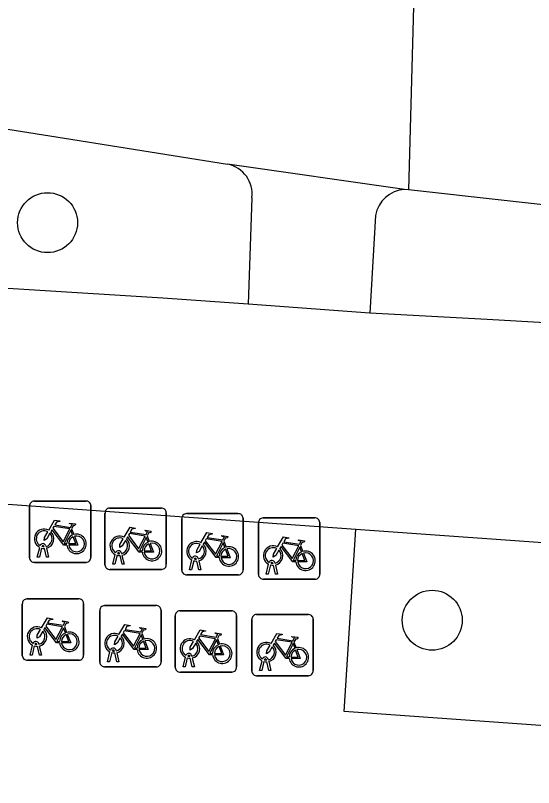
# Model space of a CAD drawing. Extents: x 155888 to 156864, y 383882 to 384671.
# Drawn here: x 156058 to 156066.45, y 383973.81 to 383986.41 of the extents above; entities that cross this region are included whole.
import ezdxf

# ---------------------------------------------------------------- set-up
doc = ezdxf.new("R2010")
doc.units = 0
for name, color, linetype in [('IMGEO_Boom', 7, 'Continuous'), ('IMGEO_Fietsenrek', 7, 'Continuous'), ('IMGEO_Fietspad_gesloten', 7, 'Continuous'), ('IMGEO_Rijbaan_lokaal_gesloten', 7, 'Continuous'), ('IMGEO_Voetpad_gesloten', 7, 'Continuous'), ('IMGEO_Voetpad_open', 7, 'Continuous')]:
    doc.layers.add(name, color=color, linetype=linetype)

msp = doc.modelspace()

# ---------------------------------------------------------------- linework, layer by layer
at = {"layer": 'IMGEO_Boom'}
for centre in [(156058.525, 383983.031), (156064.796, 383976.543)]:
    msp.add_circle(centre, 0.489, dxfattribs=at)
at = {"layer": 'IMGEO_Fietsenrek'}
for p, q in [((156058.305, 383978.488), (156059.146, 383978.488)), ((156059.146, 383978.488), (156058.305, 383978.488)), ((156058.23, 383977.563), (156058.23, 383978.404)), ((156058.23, 383978.404), (156058.23, 383977.563)), ((156059.23, 383978.413), (156059.23, 383977.572)), ((156059.23, 383977.572), (156059.23, 383978.413)), ((156059.536, 383978.372), (156060.377, 383978.372)), ((156060.377, 383978.372), (156059.536, 383978.372)), ((156059.461, 383977.447), (156059.461, 383978.288)), ((156059.461, 383978.288), (156059.461, 383977.447)), ((156060.461, 383978.297), (156060.461, 383977.456)), ((156060.461, 383977.456), (156060.461, 383978.297)), ((156060.713, 383977.358), (156060.713, 383978.199)), ((156060.713, 383978.199), (156060.713, 383977.358)), ((156060.788, 383978.283), (156061.629, 383978.283)), ((156061.629, 383978.283), (156060.788, 383978.283)), ((156061.713, 383978.208), (156061.713, 383977.367)), ((156061.713, 383977.367), (156061.713, 383978.208)), ((156062.038, 383978.213), (156062.879, 383978.213)), ((156062.879, 383978.213), (156062.038, 383978.213)), ((156061.963, 383977.288), (156061.963, 383978.129)), ((156061.963, 383978.129), (156061.963, 383977.288)), ((156062.963, 383978.138), (156062.963, 383977.297)), ((156062.963, 383977.297), (156062.963, 383978.138)), ((156058.917, 383978.037), (156058.953, 383977.942)), ((156060.148, 383977.921), (156060.184, 383977.826)), ((156061.4, 383977.832), (156061.436, 383977.737)), ((156058.357, 383977.572), (156058.396, 383977.732)), ((156058.426, 383977.72), (156058.391, 383977.572)), ((156058.468, 383977.744), (156058.467, 383977.748)), ((156058.509, 383977.572), (156058.475, 383977.714)), ((156058.499, 383977.755), (156058.5, 383977.748)), ((156058.507, 383977.718), (156058.542, 383977.572)), ((156062.65, 383977.762), (156062.686, 383977.667)), ((156058.391, 383977.572), (156058.357, 383977.572)), ((156058.542, 383977.572), (156058.509, 383977.572)), ((156059.588, 383977.456), (156059.627, 383977.616)), ((156059.657, 383977.604), (156059.622, 383977.456)), ((156059.699, 383977.628), (156059.698, 383977.632)), ((156059.74, 383977.456), (156059.706, 383977.598)), ((156059.73, 383977.639), (156059.731, 383977.632)), ((156059.738, 383977.602), (156059.773, 383977.456)), ((156059.155, 383977.488), (156058.314, 383977.488)), ((156058.314, 383977.488), (156059.155, 383977.488)), ((156059.622, 383977.456), (156059.588, 383977.456)), ((156059.773, 383977.456), (156059.74, 383977.456)), ((156060.84, 383977.367), (156060.879, 383977.527)), ((156060.909, 383977.515), (156060.874, 383977.367)), ((156060.951, 383977.539), (156060.95, 383977.543)), ((156060.992, 383977.367), (156060.958, 383977.509)), ((156060.982, 383977.55), (156060.983, 383977.543)), ((156060.99, 383977.513), (156061.025, 383977.367)), ((156062.09, 383977.297), (156062.129, 383977.457)), ((156062.159, 383977.445), (156062.124, 383977.297)), ((156062.201, 383977.469), (156062.2, 383977.473)), ((156062.242, 383977.297), (156062.208, 383977.439)), ((156062.232, 383977.48), (156062.233, 383977.473)), ((156062.24, 383977.443), (156062.275, 383977.297)), ((156060.386, 383977.372), (156059.545, 383977.372)), ((156059.545, 383977.372), (156060.386, 383977.372)), ((156060.874, 383977.367), (156060.84, 383977.367)), ((156061.025, 383977.367), (156060.992, 383977.367)), ((156061.638, 383977.283), (156060.797, 383977.283)), ((156060.797, 383977.283), (156061.638, 383977.283)), ((156062.888, 383977.213), (156062.047, 383977.213)), ((156062.047, 383977.213), (156062.888, 383977.213)), ((156062.124, 383977.297), (156062.09, 383977.297)), ((156062.275, 383977.297), (156062.242, 383977.297)), ((156058.113, 383975.966), (156058.113, 383976.807)), ((156058.113, 383976.807), (156058.113, 383975.966)), ((156058.188, 383976.891), (156059.029, 383976.891)), ((156059.029, 383976.891), (156058.188, 383976.891)), ((156059.113, 383976.816), (156059.113, 383975.975)), ((156059.113, 383975.975), (156059.113, 383976.816)), ((156059.376, 383975.858), (156059.376, 383976.699)), ((156059.376, 383976.699), (156059.376, 383975.858)), ((156059.451, 383976.783), (156060.292, 383976.783)), ((156060.292, 383976.783), (156059.451, 383976.783)), ((156060.376, 383976.708), (156060.376, 383975.867)), ((156060.376, 383975.867), (156060.376, 383976.708)), ((156060.681, 383976.697), (156061.522, 383976.697)), ((156061.522, 383976.697), (156060.681, 383976.697)), ((156060.606, 383975.772), (156060.606, 383976.613)), ((156060.606, 383976.613), (156060.606, 383975.772)), ((156061.606, 383976.622), (156061.606, 383975.781)), ((156061.606, 383975.781), (156061.606, 383976.622)), ((156061.855, 383975.713), (156061.855, 383976.554)), ((156061.855, 383976.554), (156061.855, 383975.713)), ((156061.93, 383976.638), (156062.771, 383976.638)), ((156062.771, 383976.638), (156061.93, 383976.638)), ((156062.855, 383976.563), (156062.855, 383975.722)), ((156062.855, 383975.722), (156062.855, 383976.563)), ((156058.8, 383976.44), (156058.836, 383976.345)), ((156060.063, 383976.332), (156060.099, 383976.237)), ((156061.293, 383976.246), (156061.329, 383976.151)), ((156062.542, 383976.187), (156062.578, 383976.092)), ((156058.24, 383975.975), (156058.279, 383976.135)), ((156058.309, 383976.123), (156058.274, 383975.975)), ((156058.351, 383976.147), (156058.35, 383976.151)), ((156058.392, 383975.975), (156058.358, 383976.117)), ((156058.382, 383976.158), (156058.383, 383976.151)), ((156058.39, 383976.121), (156058.425, 383975.975)), ((156059.614, 383976.039), (156059.613, 383976.043)), ((156059.645, 383976.05), (156059.646, 383976.043)), ((156058.274, 383975.975), (156058.24, 383975.975)), ((156058.425, 383975.975), (156058.392, 383975.975)), ((156059.503, 383975.867), (156059.542, 383976.027)), ((156059.572, 383976.015), (156059.537, 383975.867)), ((156059.655, 383975.867), (156059.621, 383976.009)), ((156059.653, 383976.013), (156059.688, 383975.867)), ((156060.733, 383975.781), (156060.772, 383975.941)), ((156060.802, 383975.929), (156060.767, 383975.781)), ((156060.844, 383975.953), (156060.843, 383975.957)), ((156060.885, 383975.781), (156060.851, 383975.923)), ((156060.875, 383975.964), (156060.876, 383975.957)), ((156060.883, 383975.927), (156060.918, 383975.781)), ((156059.038, 383975.891), (156058.197, 383975.891)), ((156058.197, 383975.891), (156059.038, 383975.891)), ((156059.537, 383975.867), (156059.503, 383975.867)), ((156059.688, 383975.867), (156059.655, 383975.867)), ((156061.982, 383975.722), (156062.021, 383975.882)), ((156062.051, 383975.87), (156062.016, 383975.722)), ((156062.093, 383975.894), (156062.092, 383975.898)), ((156062.134, 383975.722), (156062.1, 383975.864)), ((156062.124, 383975.905), (156062.125, 383975.898)), ((156062.132, 383975.868), (156062.167, 383975.722)), ((156060.301, 383975.783), (156059.46, 383975.783)), ((156059.46, 383975.783), (156060.301, 383975.783)), ((156061.531, 383975.697), (156060.69, 383975.697)), ((156060.69, 383975.697), (156061.531, 383975.697)), ((156060.767, 383975.781), (156060.733, 383975.781)), ((156060.918, 383975.781), (156060.885, 383975.781)), ((156062.016, 383975.722), (156061.982, 383975.722)), ((156062.167, 383975.722), (156062.134, 383975.722)), ((156062.78, 383975.638), (156061.939, 383975.638)), ((156061.939, 383975.638), (156062.78, 383975.638))]:
    msp.add_line(p, q, dxfattribs=at)
for points in [[(156058.543, 383978.014), (156058.638, 383978.178), (156058.724, 383978.164), (156058.726, 383978.155), (156058.67, 383978.144), (156058.643, 383978.099), (156058.899, 383978.058)], [(156058.886, 383978.033), (156058.629, 383978.074), (156058.612, 383978.045), (156058.779, 383977.825), (156058.886, 383978.033)], [(156058.899, 383978.058), (156058.924, 383978.107), (156058.918, 383978.111), (156058.895, 383978.115), (156058.883, 383978.122), (156058.882, 383978.125), (156058.884, 383978.13), (156058.979, 383978.115), (156058.981, 383978.105), (156058.971, 383978.092), (156058.959, 383978.086), (156058.945, 383978.092), (156058.917, 383978.037)], [(156059.774, 383977.898), (156059.869, 383978.062), (156059.955, 383978.048), (156059.957, 383978.039), (156059.901, 383978.028), (156059.874, 383977.983), (156060.13, 383977.942)], [(156058.564, 383977.962), (156058.512, 383977.872), (156058.472, 383977.847), (156058.473, 383977.894), (156058.528, 383977.988)], [(156058.839, 383977.77), (156058.789, 383977.77), (156058.598, 383978.021), (156058.579, 383977.989)], [(156058.934, 383977.935), (156058.904, 383978.012), (156058.795, 383977.794), (156058.838, 383977.794)], [(156060.117, 383977.917), (156059.86, 383977.958), (156059.843, 383977.929), (156060.01, 383977.709), (156060.117, 383977.917)], [(156060.13, 383977.942), (156060.155, 383977.991), (156060.149, 383977.995), (156060.126, 383977.999), (156060.114, 383978.006), (156060.113, 383978.009), (156060.115, 383978.014), (156060.21, 383977.999), (156060.212, 383977.989), (156060.202, 383977.976), (156060.19, 383977.97), (156060.176, 383977.976), (156060.148, 383977.921)], [(156061.026, 383977.809), (156061.121, 383977.973), (156061.207, 383977.959), (156061.209, 383977.95), (156061.153, 383977.939), (156061.126, 383977.894), (156061.382, 383977.853)], [(156058.868, 383977.794), (156058.988, 383977.793), (156058.944, 383977.907)], [(156058.964, 383977.914), (156059.019, 383977.769), (156058.869, 383977.769)], [(156059.795, 383977.846), (156059.743, 383977.756), (156059.703, 383977.731), (156059.704, 383977.778), (156059.759, 383977.872)], [(156060.07, 383977.654), (156060.02, 383977.654), (156059.829, 383977.905), (156059.81, 383977.873)], [(156060.165, 383977.819), (156060.135, 383977.896), (156060.026, 383977.678), (156060.069, 383977.678)], [(156061.322, 383977.565), (156061.272, 383977.565), (156061.081, 383977.816), (156061.062, 383977.784)], [(156061.369, 383977.828), (156061.112, 383977.869), (156061.095, 383977.84), (156061.262, 383977.62), (156061.369, 383977.828)], [(156061.417, 383977.73), (156061.387, 383977.807), (156061.278, 383977.589), (156061.321, 383977.589)], [(156061.382, 383977.853), (156061.407, 383977.902), (156061.401, 383977.906), (156061.378, 383977.91), (156061.366, 383977.917), (156061.365, 383977.92), (156061.367, 383977.925), (156061.462, 383977.91), (156061.464, 383977.9), (156061.454, 383977.887), (156061.442, 383977.881), (156061.428, 383977.887), (156061.4, 383977.832)], [(156062.276, 383977.739), (156062.371, 383977.903), (156062.457, 383977.889), (156062.459, 383977.88), (156062.403, 383977.869), (156062.376, 383977.824), (156062.632, 383977.783)], [(156062.632, 383977.783), (156062.657, 383977.832), (156062.651, 383977.836), (156062.628, 383977.84), (156062.616, 383977.847), (156062.615, 383977.85), (156062.617, 383977.855), (156062.712, 383977.84), (156062.714, 383977.83), (156062.704, 383977.817), (156062.692, 383977.811), (156062.678, 383977.817), (156062.65, 383977.762)], [(156060.099, 383977.678), (156060.219, 383977.677), (156060.175, 383977.791)], [(156060.195, 383977.798), (156060.25, 383977.653), (156060.1, 383977.653)], [(156061.047, 383977.757), (156060.995, 383977.667), (156060.955, 383977.642), (156060.956, 383977.689), (156061.011, 383977.783)], [(156061.351, 383977.589), (156061.471, 383977.588), (156061.427, 383977.702)], [(156061.447, 383977.709), (156061.502, 383977.564), (156061.352, 383977.564)], [(156062.297, 383977.687), (156062.245, 383977.597), (156062.205, 383977.572), (156062.206, 383977.619), (156062.261, 383977.713)], [(156062.572, 383977.495), (156062.522, 383977.495), (156062.331, 383977.746), (156062.312, 383977.714)], [(156062.619, 383977.758), (156062.362, 383977.799), (156062.345, 383977.77), (156062.512, 383977.55), (156062.619, 383977.758)], [(156062.667, 383977.66), (156062.637, 383977.737), (156062.528, 383977.519), (156062.571, 383977.519)], [(156062.601, 383977.519), (156062.721, 383977.518), (156062.677, 383977.632)], [(156062.697, 383977.639), (156062.752, 383977.494), (156062.602, 383977.494)], [(156058.426, 383976.417), (156058.521, 383976.581), (156058.607, 383976.567), (156058.609, 383976.558), (156058.553, 383976.547), (156058.526, 383976.502), (156058.782, 383976.461)], [(156058.722, 383976.173), (156058.672, 383976.173), (156058.481, 383976.424), (156058.462, 383976.392)], [(156058.769, 383976.436), (156058.512, 383976.477), (156058.495, 383976.448), (156058.662, 383976.228), (156058.769, 383976.436)], [(156058.782, 383976.461), (156058.807, 383976.51), (156058.801, 383976.514), (156058.778, 383976.518), (156058.766, 383976.525), (156058.765, 383976.528), (156058.767, 383976.533), (156058.862, 383976.518), (156058.864, 383976.508), (156058.854, 383976.495), (156058.842, 383976.489), (156058.828, 383976.495), (156058.8, 383976.44)], [(156059.689, 383976.309), (156059.784, 383976.473), (156059.87, 383976.459), (156059.872, 383976.45), (156059.816, 383976.439), (156059.789, 383976.394), (156060.045, 383976.353)], [(156060.045, 383976.353), (156060.07, 383976.402), (156060.064, 383976.406), (156060.041, 383976.41), (156060.029, 383976.417), (156060.028, 383976.42), (156060.03, 383976.425), (156060.125, 383976.41), (156060.127, 383976.4), (156060.117, 383976.387), (156060.105, 383976.381), (156060.091, 383976.387), (156060.063, 383976.332)], [(156058.447, 383976.365), (156058.395, 383976.275), (156058.355, 383976.25), (156058.356, 383976.297), (156058.411, 383976.391)], [(156058.817, 383976.338), (156058.787, 383976.415), (156058.678, 383976.197), (156058.721, 383976.197)], [(156058.751, 383976.197), (156058.871, 383976.196), (156058.827, 383976.31)], [(156058.847, 383976.317), (156058.902, 383976.172), (156058.752, 383976.172)], [(156059.985, 383976.065), (156059.935, 383976.065), (156059.744, 383976.316), (156059.725, 383976.284)], [(156060.032, 383976.328), (156059.775, 383976.369), (156059.758, 383976.34), (156059.925, 383976.12), (156060.032, 383976.328)], [(156060.08, 383976.23), (156060.05, 383976.307), (156059.941, 383976.089), (156059.984, 383976.089)], [(156060.919, 383976.223), (156061.014, 383976.387), (156061.1, 383976.373), (156061.102, 383976.364), (156061.046, 383976.353), (156061.019, 383976.308), (156061.275, 383976.267)], [(156061.275, 383976.267), (156061.3, 383976.316), (156061.294, 383976.32), (156061.271, 383976.324), (156061.259, 383976.331), (156061.258, 383976.334), (156061.26, 383976.339), (156061.355, 383976.324), (156061.357, 383976.314), (156061.347, 383976.301), (156061.335, 383976.295), (156061.321, 383976.301), (156061.293, 383976.246)], [(156062.168, 383976.164), (156062.263, 383976.328), (156062.349, 383976.314), (156062.351, 383976.305), (156062.295, 383976.294), (156062.268, 383976.249), (156062.524, 383976.208)], [(156059.71, 383976.257), (156059.658, 383976.167), (156059.618, 383976.142), (156059.619, 383976.189), (156059.674, 383976.283)], [(156060.014, 383976.089), (156060.134, 383976.088), (156060.09, 383976.202)], [(156060.11, 383976.209), (156060.165, 383976.064), (156060.015, 383976.064)], [(156060.94, 383976.171), (156060.888, 383976.081), (156060.848, 383976.056), (156060.849, 383976.103), (156060.904, 383976.197)], [(156061.215, 383975.979), (156061.165, 383975.979), (156060.974, 383976.23), (156060.955, 383976.198)], [(156061.262, 383976.242), (156061.005, 383976.283), (156060.988, 383976.254), (156061.155, 383976.034), (156061.262, 383976.242)], [(156061.31, 383976.144), (156061.28, 383976.221), (156061.171, 383976.003), (156061.214, 383976.003)], [(156062.464, 383975.92), (156062.414, 383975.92), (156062.223, 383976.171), (156062.204, 383976.139)], [(156062.511, 383976.183), (156062.254, 383976.224), (156062.237, 383976.195), (156062.404, 383975.975), (156062.511, 383976.183)], [(156062.524, 383976.208), (156062.549, 383976.257), (156062.543, 383976.261), (156062.52, 383976.265), (156062.508, 383976.272), (156062.507, 383976.275), (156062.509, 383976.28), (156062.604, 383976.265), (156062.606, 383976.255), (156062.596, 383976.242), (156062.584, 383976.236), (156062.57, 383976.242), (156062.542, 383976.187)], [(156061.244, 383976.003), (156061.364, 383976.002), (156061.32, 383976.116)], [(156061.34, 383976.123), (156061.395, 383975.978), (156061.245, 383975.978)], [(156062.189, 383976.112), (156062.137, 383976.022), (156062.097, 383975.997), (156062.098, 383976.044), (156062.153, 383976.138)], [(156062.559, 383976.085), (156062.529, 383976.162), (156062.42, 383975.944), (156062.463, 383975.944)], [(156062.493, 383975.944), (156062.613, 383975.943), (156062.569, 383976.057)], [(156062.589, 383976.064), (156062.644, 383975.919), (156062.494, 383975.919)]]:
    msp.add_lwpolyline(points, dxfattribs=at)
for centre, radius, start, end in [((156058.308, 383978.41), 0.0779, 92.4484, 184.2845), ((156058.308, 383978.41), 0.0779, 92.4484, 184.2845), ((156059.152, 383978.41), 0.0779, 2.4484, 94.2845), ((156059.152, 383978.41), 0.0779, 2.4484, 94.2845), ((156059.539, 383978.294), 0.0779, 92.4484, 184.2845), ((156059.539, 383978.294), 0.0779, 92.4484, 184.2845), ((156060.383, 383978.294), 0.0779, 2.4484, 94.2845), ((156060.383, 383978.294), 0.0779, 2.4484, 94.2845), ((156060.791, 383978.205), 0.0779, 92.4484, 184.2845), ((156060.791, 383978.205), 0.0779, 92.4484, 184.2845), ((156061.635, 383978.205), 0.0779, 2.4484, 94.2845), ((156061.635, 383978.205), 0.0779, 2.4484, 94.2845), ((156062.041, 383978.135), 0.0779, 92.4484, 184.2845), ((156062.041, 383978.135), 0.0779, 92.4484, 184.2845), ((156062.885, 383978.135), 0.0779, 2.4484, 94.2845), ((156062.885, 383978.135), 0.0779, 2.4484, 94.2845), ((156058.47, 383977.873), 0.159, 62.6766, 242.1369), ((156058.47, 383977.873), 0.129, 63.3192, 238.903), ((156058.47, 383977.873), 0.129, 283.6043, 43.4302), ((156058.47, 383977.873), 0.159, 283.5766, 46.6042), ((156058.997, 383977.789), 0.159, 113.3408, 178.3217), ((156058.997, 383977.789), 0.159, 187.0065, 105.7708), ((156058.997, 383977.789), 0.129, 113.923, 177.9556), ((156058.997, 383977.789), 0.129, 188.6715, 104.5883), ((156059.701, 383977.757), 0.159, 62.6766, 242.1369), ((156059.701, 383977.757), 0.129, 63.3192, 238.903), ((156059.701, 383977.757), 0.129, 283.6043, 43.4302), ((156059.701, 383977.757), 0.159, 283.5766, 46.6042), ((156060.228, 383977.673), 0.159, 113.3408, 178.3217), ((156060.228, 383977.673), 0.159, 187.0065, 105.7708), ((156060.953, 383977.668), 0.159, 62.6766, 242.1369), ((156058.45, 383977.744), 0.0499, 12.8025, 158.6934), ((156058.47, 383977.873), 0.159, 253.9967, 271.7867), ((156058.45, 383977.744), 0.0174, 12.8025, 163.4502), ((156058.47, 383977.873), 0.129, 253.415, 269.0204), ((156060.228, 383977.673), 0.129, 113.923, 177.9556), ((156060.228, 383977.673), 0.129, 188.6715, 104.5883), ((156060.953, 383977.668), 0.129, 63.3192, 238.903), ((156060.953, 383977.668), 0.129, 283.6043, 43.4302), ((156060.953, 383977.668), 0.159, 283.5766, 46.6042), ((156061.48, 383977.584), 0.159, 113.3408, 178.3217), ((156061.48, 383977.584), 0.159, 187.0065, 105.7708), ((156061.48, 383977.584), 0.129, 113.923, 177.9556), ((156061.48, 383977.584), 0.129, 188.6715, 104.5883), ((156062.203, 383977.598), 0.159, 62.6766, 242.1369), ((156062.203, 383977.598), 0.129, 63.3192, 238.903), ((156062.203, 383977.598), 0.129, 283.6043, 43.4302), ((156062.203, 383977.598), 0.159, 283.5766, 46.6042), ((156058.308, 383977.566), 0.0779, 182.4484, 274.2845), ((156058.308, 383977.566), 0.0779, 182.4484, 274.2845), ((156059.152, 383977.566), 0.0779, 272.4484, 4.2845), ((156059.152, 383977.566), 0.0779, 272.4484, 4.2845), ((156059.681, 383977.628), 0.0499, 12.8025, 158.6934), ((156059.701, 383977.757), 0.159, 253.9967, 271.7867), ((156059.681, 383977.628), 0.0174, 12.8025, 163.4502), ((156059.701, 383977.757), 0.129, 253.415, 269.0204), ((156060.933, 383977.539), 0.0499, 12.8025, 158.6934), ((156060.933, 383977.539), 0.0174, 12.8025, 163.4502), ((156062.73, 383977.514), 0.159, 113.3408, 178.3217), ((156062.73, 383977.514), 0.159, 187.0065, 105.7708), ((156062.73, 383977.514), 0.129, 113.923, 177.9556), ((156062.73, 383977.514), 0.129, 188.6715, 104.5883), ((156059.539, 383977.45), 0.0779, 182.4484, 274.2845), ((156059.539, 383977.45), 0.0779, 182.4484, 274.2845), ((156060.383, 383977.45), 0.0779, 272.4484, 4.2845), ((156060.383, 383977.45), 0.0779, 272.4484, 4.2845), ((156060.953, 383977.668), 0.159, 253.9967, 271.7867), ((156060.953, 383977.668), 0.129, 253.415, 269.0204), ((156062.183, 383977.469), 0.0499, 12.8025, 158.6934), ((156062.203, 383977.598), 0.159, 253.9967, 271.7867), ((156062.183, 383977.469), 0.0174, 12.8025, 163.4502), ((156062.203, 383977.598), 0.129, 253.415, 269.0204), ((156060.791, 383977.361), 0.0779, 182.4484, 274.2845), ((156060.791, 383977.361), 0.0779, 182.4484, 274.2845), ((156061.635, 383977.361), 0.0779, 272.4484, 4.2845), ((156061.635, 383977.361), 0.0779, 272.4484, 4.2845), ((156062.041, 383977.291), 0.0779, 182.4484, 274.2845), ((156062.041, 383977.291), 0.0779, 182.4484, 274.2845), ((156062.885, 383977.291), 0.0779, 272.4484, 4.2845), ((156062.885, 383977.291), 0.0779, 272.4484, 4.2845), ((156058.191, 383976.813), 0.0779, 92.4484, 184.2845), ((156058.191, 383976.813), 0.0779, 92.4484, 184.2845), ((156059.035, 383976.813), 0.0779, 2.4484, 94.2845), ((156059.035, 383976.813), 0.0779, 2.4484, 94.2845), ((156059.454, 383976.705), 0.0779, 92.4484, 184.2845), ((156059.454, 383976.705), 0.0779, 92.4484, 184.2845), ((156060.298, 383976.705), 0.0779, 2.4484, 94.2845), ((156060.298, 383976.705), 0.0779, 2.4484, 94.2845), ((156060.684, 383976.619), 0.0779, 92.4484, 184.2845), ((156060.684, 383976.619), 0.0779, 92.4484, 184.2845), ((156061.528, 383976.619), 0.0779, 2.4484, 94.2845), ((156061.528, 383976.619), 0.0779, 2.4484, 94.2845), ((156061.933, 383976.56), 0.0779, 92.4484, 184.2845), ((156061.933, 383976.56), 0.0779, 92.4484, 184.2845), ((156062.777, 383976.56), 0.0779, 2.4484, 94.2845), ((156062.777, 383976.56), 0.0779, 2.4484, 94.2845), ((156058.353, 383976.276), 0.159, 62.6766, 242.1369), ((156058.353, 383976.276), 0.129, 63.3192, 238.903), ((156058.353, 383976.276), 0.129, 283.6043, 43.4302), ((156058.353, 383976.276), 0.159, 283.5766, 46.6042), ((156058.88, 383976.192), 0.159, 113.3408, 178.3217), ((156058.88, 383976.192), 0.159, 187.0065, 105.7708), ((156058.88, 383976.192), 0.129, 113.923, 177.9556), ((156058.88, 383976.192), 0.129, 188.6715, 104.5883), ((156059.616, 383976.168), 0.159, 62.6766, 242.1369), ((156059.616, 383976.168), 0.129, 63.3192, 238.903), ((156058.333, 383976.147), 0.0499, 12.8025, 158.6934), ((156059.616, 383976.168), 0.129, 283.6043, 43.4302), ((156059.616, 383976.168), 0.159, 283.5766, 46.6042), ((156060.143, 383976.084), 0.159, 113.3408, 178.3217), ((156060.143, 383976.084), 0.159, 187.0065, 105.7708), ((156060.143, 383976.084), 0.129, 113.923, 177.9556), ((156060.143, 383976.084), 0.129, 188.6715, 104.5883), ((156060.846, 383976.082), 0.159, 62.6766, 242.1369), ((156060.846, 383976.082), 0.129, 63.3192, 238.903), ((156060.846, 383976.082), 0.129, 283.6043, 43.4302), ((156060.846, 383976.082), 0.159, 283.5766, 46.6042), ((156062.095, 383976.023), 0.159, 62.6766, 242.1369), ((156058.353, 383976.276), 0.159, 253.9967, 271.7867), ((156058.333, 383976.147), 0.0174, 12.8025, 163.4502), ((156058.353, 383976.276), 0.129, 253.415, 269.0204), ((156059.596, 383976.039), 0.0499, 12.8025, 158.6934), ((156059.596, 383976.039), 0.0174, 12.8025, 163.4502), ((156059.616, 383976.168), 0.129, 253.415, 269.0204), ((156061.373, 383975.998), 0.159, 113.3408, 178.3217), ((156061.373, 383975.998), 0.159, 187.0065, 105.7708), ((156061.373, 383975.998), 0.129, 113.923, 177.9556), ((156061.373, 383975.998), 0.129, 188.6715, 104.5883), ((156062.095, 383976.023), 0.129, 63.3192, 238.903), ((156062.095, 383976.023), 0.129, 283.6043, 43.4302), ((156062.095, 383976.023), 0.159, 283.5766, 46.6042), ((156062.622, 383975.939), 0.159, 113.3408, 178.3217), ((156062.622, 383975.939), 0.159, 187.0065, 105.7708), ((156062.622, 383975.939), 0.129, 113.923, 177.9556), ((156062.622, 383975.939), 0.129, 188.6715, 104.5883), ((156058.191, 383975.969), 0.0779, 182.4484, 274.2845), ((156058.191, 383975.969), 0.0779, 182.4484, 274.2845), ((156059.035, 383975.969), 0.0779, 272.4484, 4.2845), ((156059.035, 383975.969), 0.0779, 272.4484, 4.2845), ((156059.616, 383976.168), 0.159, 253.9967, 271.7867), ((156060.826, 383975.953), 0.0499, 12.8025, 158.6934), ((156060.846, 383976.082), 0.159, 253.9967, 271.7867), ((156060.826, 383975.953), 0.0174, 12.8025, 163.4502), ((156060.846, 383976.082), 0.129, 253.415, 269.0204), ((156062.075, 383975.894), 0.0499, 12.8025, 158.6934), ((156059.454, 383975.861), 0.0779, 182.4484, 274.2845), ((156059.454, 383975.861), 0.0779, 182.4484, 274.2845), ((156060.298, 383975.861), 0.0779, 272.4484, 4.2845), ((156060.298, 383975.861), 0.0779, 272.4484, 4.2845), ((156062.095, 383976.023), 0.159, 253.9967, 271.7867), ((156062.075, 383975.894), 0.0174, 12.8025, 163.4502), ((156062.095, 383976.023), 0.129, 253.415, 269.0204), ((156060.684, 383975.775), 0.0779, 182.4484, 274.2845), ((156060.684, 383975.775), 0.0779, 182.4484, 274.2845), ((156061.528, 383975.775), 0.0779, 272.4484, 4.2845), ((156061.528, 383975.775), 0.0779, 272.4484, 4.2845), ((156061.933, 383975.716), 0.0779, 182.4484, 274.2845), ((156061.933, 383975.716), 0.0779, 182.4484, 274.2845), ((156062.777, 383975.716), 0.0779, 272.4484, 4.2845), ((156062.777, 383975.716), 0.0779, 272.4484, 4.2845)]:
    msp.add_arc(centre, radius, start, end, dxfattribs=at)
at = {"layer": 'IMGEO_Fietspad_gesloten'}
for points in [[(156061.797, 383981.702), (156060.403, 383981.801), (156055.953, 383982.074), (156008.671, 383985.373), (155999.999, 383985.983), (155999.528, 383986.004)], [(156063.777, 383981.553), (156061.797, 383981.702)], [(156066.636, 383981.398), (156065.69, 383981.45), (156063.777, 383981.553)], [(156043.196, 383979.49), (156063.551, 383978.032)], [(156063.551, 383978.032), (156063.701, 383978.021), (156080.999, 383976.786)]]:
    msp.add_lwpolyline(points, dxfattribs=at)
at = {"layer": 'IMGEO_Rijbaan_lokaal_gesloten'}
for points in [[(156064.53, 383987.955), (156064.411, 383983.565)], [(156056.847, 383984.721), (156058.799, 383984.407), (156061.459, 383983.983)], [(156064.343, 383983.573), (156061.459, 383983.983)], [(156064.411, 383983.565), (156064.343, 383983.573)], [(156067.959, 383983.165), (156067.871, 383983.178), (156064.411, 383983.565)]]:
    msp.add_lwpolyline(points, dxfattribs=at)
at = {"layer": 'IMGEO_Voetpad_gesloten'}
msp.add_lwpolyline([(156080.732, 383973.813), (156063.36, 383975.052), (156063.551, 383978.032)], dxfattribs=at)
at = {"layer": 'IMGEO_Voetpad_open'}
for points in [[(156061.854, 383983.436), (156061.797, 383981.702)], [(156063.87, 383983.149), (156063.777, 383981.553)]]:
    msp.add_lwpolyline(points, dxfattribs=at)
for centre, radius, start, end in [((156061.369, 383983.502), 0.49, 352.2929, 79.3747), ((156064.381, 383983.055), 0.519, 94.1787, 169.5678)]:
    msp.add_arc(centre, radius, start, end, dxfattribs=at)

doc.saveas('drawing.dxf')
